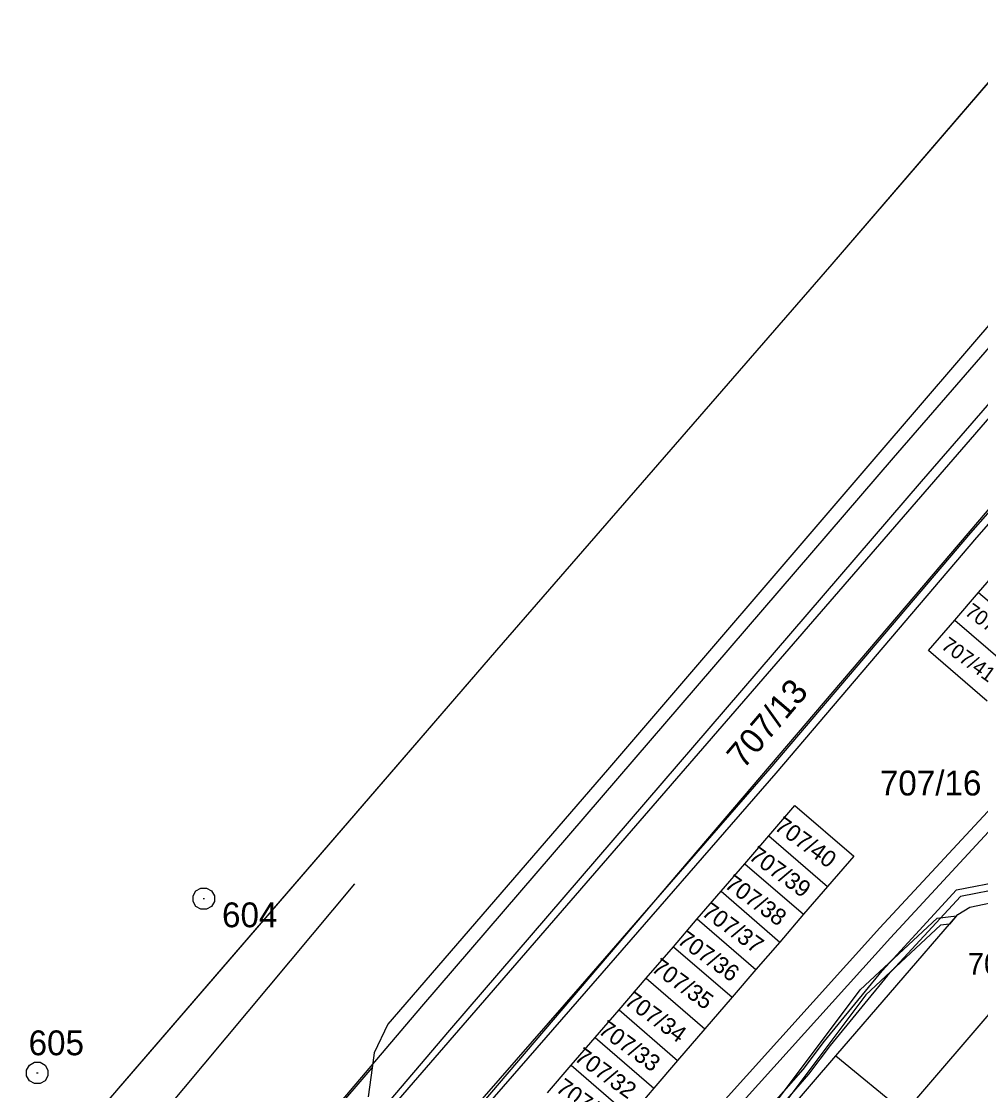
# Model space of a CAD drawing. Extents: x -759060 to -757386, y -1172273 to -1170948.
# Drawn here: x -757822.6 to -757756.9, y -1171031 to -1170957.8 of the extents above; entities that cross this region are included whole.
import ezdxf

# ---------------------------------------------------------------- set-up
doc = ezdxf.new("R2010")
doc.units = 0
for name, color, linetype in [('Vrstva 1', 7, 'Continuous'), ('Vrstva 11', 7, 'Continuous'), ('Vrstva 12', 7, 'Continuous'), ('Vrstva 13', 7, 'Continuous'), ('Vrstva 2', 7, 'Continuous'), ('Vrstva 4', 7, 'Continuous'), ('Vrstva 8', 7, 'Continuous')]:
    doc.layers.add(name, color=color, linetype=linetype)

msp = doc.modelspace()

# ---------------------------------------------------------------- linework, layer by layer
at = {"layer": 'Vrstva 1'}
for p, q in [((-757767.1, -1170974.43), (-757754.07, -1170959.29)), ((-757746.03, -1170966.5), (-757764.24, -1170987.77)), ((-757790.05, -1171000.85), (-757767.1, -1170974.43)), ((-757796.3, -1171038.02), (-757743.74, -1170976.37)), ((-757755.73, -1170984.21), (-757798.7, -1171033.81)), ((-757764.24, -1170987.77), (-757782.48, -1171009.04)), ((-757757.07, -1170996.89), (-757755.44, -1170995)), ((-757758.71, -1170998.8), (-757757.07, -1170996.89)), ((-757757.07, -1170996.89), (-757753.05, -1171000.35)), ((-757760.5, -1171000.87), (-757758.71, -1170998.8)), ((-757758.71, -1170998.8), (-757754.69, -1171002.24)), ((-757809.34, -1171023.2), (-757790.05, -1171000.85)), ((-757756.48, -1171004.33), (-757760.5, -1171000.87)), ((-757782.48, -1171009.04), (-757797.5, -1171026.45)), ((-757771.43, -1171013.56), (-757769.64, -1171011.47)), ((-757769.64, -1171011.47), (-757765.62, -1171014.94)), ((-757773.07, -1171015.47), (-757771.43, -1171013.56)), ((-757771.43, -1171013.56), (-757767.41, -1171017.01)), ((-757765.62, -1171014.94), (-757767.41, -1171017.01)), ((-757774.7, -1171017.35), (-757773.07, -1171015.47)), ((-757773.07, -1171015.47), (-757769.05, -1171018.92)), ((-757776.33, -1171019.24), (-757774.7, -1171017.35)), ((-757774.7, -1171017.35), (-757770.68, -1171020.83)), ((-757767.41, -1171017.01), (-757769.05, -1171018.92)), ((-757757.68, -1171018.44), (-757751.43, -1171017.13)), ((-757769.05, -1171018.92), (-757770.68, -1171020.83)), ((-757766.84, -1171028.61), (-757758.5, -1171018.94)), ((-757758.5, -1171018.94), (-757757.68, -1171018.44)), ((-757777.96, -1171021.14), (-757776.33, -1171019.24)), ((-757776.33, -1171019.24), (-757772.31, -1171022.71)), ((-757779.82, -1171023.29), (-757777.96, -1171021.14)), ((-757777.96, -1171021.14), (-757773.94, -1171024.6)), ((-757770.68, -1171020.83), (-757772.31, -1171022.71)), ((-757815.94, -1171030.84), (-757809.34, -1171023.2)), ((-757781.68, -1171025.47), (-757779.82, -1171023.29)), ((-757779.82, -1171023.29), (-757775.81, -1171026.77)), ((-757772.31, -1171022.71), (-757773.94, -1171024.6)), ((-757773.94, -1171024.6), (-757775.81, -1171026.77)), ((-757762.12, -1171032.49), (-757755.53, -1171024.79)), ((-757783.31, -1171027.36), (-757781.68, -1171025.47)), ((-757781.68, -1171025.47), (-757777.67, -1171028.93)), ((-757797.5, -1171026.45), (-757798.44, -1171028.41)), ((-757775.81, -1171026.77), (-757777.67, -1171028.93)), ((-757784.95, -1171029.24), (-757783.31, -1171027.36)), ((-757783.31, -1171027.36), (-757779.3, -1171030.82)), ((-757798.44, -1171028.41), (-757798.58, -1171029.42)), ((-757786.58, -1171031.14), (-757784.95, -1171029.24)), ((-757784.95, -1171029.24), (-757780.93, -1171032.73)), ((-757777.67, -1171028.93), (-757779.3, -1171030.82)), ((-757772.85, -1171035.58), (-757766.84, -1171028.61)), ((-757766.84, -1171028.61), (-757762.12, -1171032.49)), ((-757798.58, -1171029.42), (-757798.86, -1171031.42)), ((-757817.23, -1171032.34), (-757815.94, -1171030.84)), ((-757779.3, -1171030.82), (-757780.93, -1171032.73))]:
    msp.add_line(p, q, dxfattribs=at)
at = {"layer": 'Vrstva 11'}
for p, q in [((-757767.1, -1170974.43), (-757752.8, -1170957.81)), ((-757790.05, -1171000.85), (-757767.1, -1170974.43)), ((-757821.58, -1171037.38), (-757790.05, -1171000.85))]:
    msp.add_line(p, q, dxfattribs=at)
at = {"layer": 'Vrstva 12'}
msp.add_line((-757762.12, -1171032.49), (-757755.53, -1171024.79), dxfattribs=at)
at = {"layer": 'Vrstva 13'}
for p, q in [((-757762.9, -1170987.67), (-757746.88, -1170969.19)), ((-757745, -1170970.83), (-757761, -1170989.31)), ((-757757.6, -1170992.81), (-757743.11, -1170976.22)), ((-757742.77, -1170976.58), (-757757.22, -1170993.13)), ((-757795.18, -1171025.23), (-757762.9, -1170987.67)), ((-757761, -1170989.31), (-757793.28, -1171026.85)), ((-757771.33, -1171008.94), (-757757.6, -1170992.81)), ((-757757.22, -1170993.13), (-757770.95, -1171009.26)), ((-757763.84, -1171019.86), (-757744.44, -1170998.92)), ((-757770.95, -1171009.26), (-757783.94, -1171024.18)), ((-757779.78, -1171018.64), (-757771.33, -1171008.94)), ((-757754.39, -1171011.09), (-757763.1, -1171020.54)), ((-757758.58, -1171017.25), (-757750.29, -1171015.62)), ((-757750.03, -1171016.08), (-757758.32, -1171017.71)), ((-757763.68, -1171022.79), (-757758.58, -1171017.25)), ((-757758.32, -1171017.71), (-757763.3, -1171023.11)), ((-757784.32, -1171023.86), (-757779.78, -1171018.64)), ((-757759.91, -1171019.18), (-757758.58, -1171019.03)), ((-757758.58, -1171019.03), (-757759.06, -1171019.59)), ((-757765.17, -1171024.1), (-757759.91, -1171019.18)), ((-757759.69, -1171019.66), (-757764.79, -1171024.44)), ((-757759.06, -1171019.59), (-757759.69, -1171019.66)), ((-757775.25, -1171032.5), (-757763.84, -1171019.86)), ((-757763.1, -1171020.54), (-757774.17, -1171032.8)), ((-757767.63, -1171027.6), (-757763.68, -1171022.79)), ((-757763.3, -1171023.11), (-757767.23, -1171027.9)), ((-757792.12, -1171032.79), (-757784.32, -1171023.86)), ((-757772.07, -1171033.29), (-757765.17, -1171024.1)), ((-757783.94, -1171024.18), (-757791.76, -1171033.15)), ((-757764.79, -1171024.44), (-757771.52, -1171033.39)), ((-757822.59, -1171057.41), (-757795.18, -1171025.23)), ((-757793.28, -1171026.85), (-757820.69, -1171059.05)), ((-757769.09, -1171029.55), (-757767.63, -1171027.6)), ((-757767.23, -1171027.9), (-757768.71, -1171029.87)), ((-757771.06, -1171031.8), (-757769.09, -1171029.55)), ((-757768.71, -1171029.87), (-757770.64, -1171032.08))]:
    msp.add_line(p, q, dxfattribs=at)
at = {"layer": 'Vrstva 4'}
for p, q in [((-757799.8, -1171016.83), (-757816.59, -1171036.94)), ((-757799.8, -1171016.83), (-757799.8, -1171016.83)), ((-757808.98, -1171041.54), (-757798.58, -1171029.42))]:
    msp.add_line(p, q, dxfattribs=at)
at = {"layer": 'Vrstva 8'}
for p, q in [((-757810.15, -1171017.85), (-757810.05, -1171017.85)), ((-757821.55, -1171029.77), (-757821.45, -1171029.77))]:
    msp.add_line(p, q, dxfattribs=at)
for points in [[(-757809.91, -1171017.13), (-757809.57, -1171017.32), (-757809.38, -1171017.66), (-757809.38, -1171018.05), (-757809.57, -1171018.39), (-757809.91, -1171018.58), (-757810.3, -1171018.58), (-757810.64, -1171018.39), (-757810.83, -1171018.05), (-757810.83, -1171017.66), (-757810.64, -1171017.32), (-757810.3, -1171017.13)], [(-757821.31, -1171029.05), (-757820.97, -1171029.24), (-757820.78, -1171029.58), (-757820.78, -1171029.97), (-757820.97, -1171030.31), (-757821.31, -1171030.5), (-757821.7, -1171030.5), (-757822.04, -1171030.31), (-757822.23, -1171029.97), (-757822.23, -1171029.58), (-757822.04, -1171029.24), (-757821.7, -1171029.05)]]:
    msp.add_lwpolyline(points, close=True, dxfattribs=at)

# ---------------------------------------------------------------- texts
at = {"layer": 'Vrstva 2'}
for s, height, rotation, p in [('707/42', 1, 324.00763, (-757758.082, -1170998.368)), ('707/41', 1, 324.00763, (-757759.701, -1171000.684)), ('707/13', 1.7, 49.56085, (-757773.16, -1171009.038)), ('707/40', 1.14, 324.00763, (-757771.122, -1171013.076)), ('707/39', 1.14, 324.00763, (-757772.875, -1171015.102)), ('707/38', 1.14, 324.00763, (-757774.536, -1171017.044)), ('707/37', 1.14, 324.00763, (-757776.103, -1171018.938)), ('707/36', 1.14, 324.00763, (-757777.765, -1171020.862)), ('707/35', 1.14, 324.00763, (-757779.54, -1171022.764)), ('707/34', 1.14, 324.00763, (-757781.385, -1171025.032)), ('707/33', 1.14, 324.00763, (-757783.172, -1171027.018)), ('707/32', 1.14, 324.00763, (-757784.815, -1171028.873)), ('707/31', 1.14, 324.00763, (-757786.086, -1171030.989))]:
    msp.add_text(s, height=height, rotation=rotation, dxfattribs=at).set_placement(p)
for s, height, p in [('707/16', 1.7, (-757763.831, -1171010.79)), ('707/20', 1.5, (-757757.818, -1171023.06))]:
    msp.add_text(s, height=height, dxfattribs=at).set_placement(p)
at = {"layer": 'Vrstva 8'}
for s, p in [('604', (-757808.857, -1171019.81)), ('605', (-757822.097, -1171028.57))]:
    msp.add_text(s, height=1.7, dxfattribs=at).set_placement(p)

doc.saveas('drawing.dxf')
